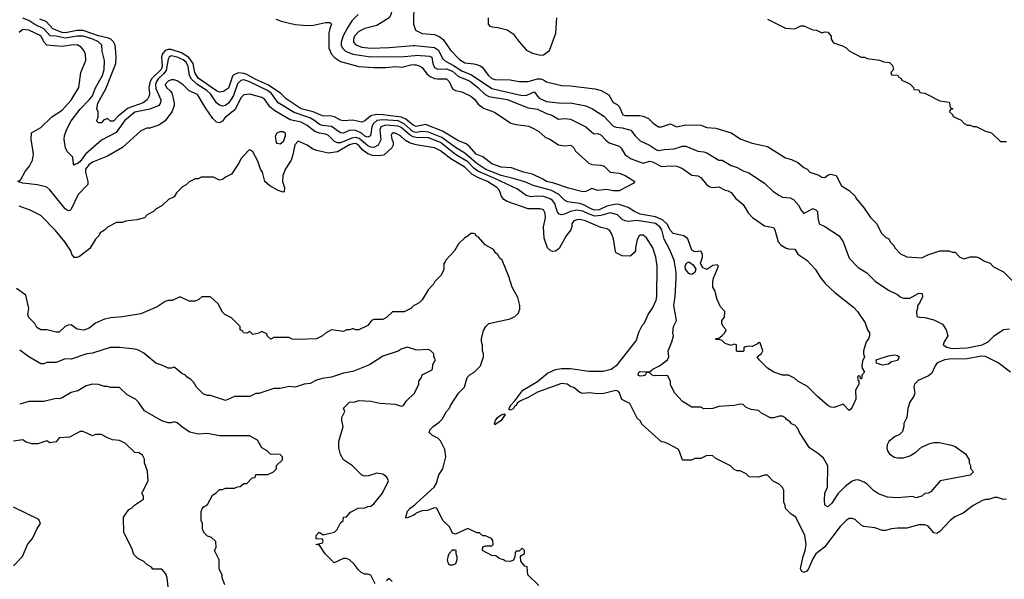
# Model space of a CAD drawing. Header units: inches. Extents: x 2348352 to 2479776, y 460422 to 613655.
# Tile 333 of 590: x 2417390 to 2423895, y 522380 to 526079. Entities that reach past the tile are written whole.
import ezdxf

# ---------------------------------------------------------------- set-up
doc = ezdxf.new("R2010")
doc.units = ezdxf.units.IN
doc.header["$MEASUREMENT"] = 0
doc.layers.add('C4512', color=7, linetype='Continuous')
doc.layers.add('C4522', color=7, linetype='Continuous')

msp = doc.modelspace()

# ---------------------------------------------------------------- linework, layer by layer
at = {"layer": 'C4512', "color": 4}
for points, elevation in [([(2420000, 526314.3), (2419950, 526306), (2419910, 526294), (2419890, 526280.9), (2419865.5, 526250), (2419851.1, 526211.1), (2419850.6, 526149.4), (2419842.8, 526110), (2419831.3, 526090), (2419750, 526039.3), (2419670, 526019.5), (2419630, 525999.5), (2419601.6, 525970), (2419594.4, 525950), (2419595.5, 525930), (2419610, 525913.4), (2419650, 525898), (2419710, 525890.3), (2419830, 525894.3), (2419990, 525908.5), (2420000, 525907.5)], 72), ([(2420000, 526139.2), (2419994.8, 526130), (2419990.7, 526110), (2419990.8, 526050), (2420000, 526023.5)], 76), ([(2420000, 525335.7), (2419990, 525338.2), (2419930, 525390.7), (2419890, 525409.8), (2419790, 525417.3), (2419748.6, 525411.4), (2419724.6, 525390), (2419716.9, 525370), (2419708.4, 525311.6), (2419690, 525302.4), (2419670, 525309.7), (2419648.3, 525328.3), (2419610, 525346.9), (2419572.1, 525347.9), (2419530, 525329.6), (2419510, 525332), (2419450, 525373.3), (2419390, 525378.3), (2419370, 525385.1), (2419340.7, 525410), (2419306.6, 525430), (2419204.2, 525464.2), (2419097.6, 525530), (2419054.3, 525590), (2419027.6, 525610), (2418903.7, 525670), (2418870, 525682), (2418850, 525676.9), (2418830, 525654.5), (2418803.4, 525576.6), (2418771, 525529), (2418750, 525511.5), (2418730, 525506.3), (2418710, 525513), (2418689.8, 525529.8), (2418650, 525588), (2418627.1, 525610), (2418567.4, 525647.4), (2418525.4, 525685.4), (2418510.8, 525710), (2418502.4, 525770), (2418490, 525796.9), (2418470, 525813.8), (2418430, 525831.7), (2418390, 525839.7), (2418377.1, 525830), (2418370, 525817.2), (2418357.2, 525742.8), (2418340.1, 525719.9), (2418308.1, 525690), (2418293.8, 525670), (2418287.7, 525650), (2418290, 525624), (2418323.2, 525550), (2418319.6, 525530), (2418308.2, 525511.8), (2418250, 525486.4), (2418150, 525468.3), (2418082.6, 525410), (2418026.4, 525333.6), (2417930, 525283.5), (2417825.5, 525190), (2417790, 525140.7), (2417770, 525125.1), (2417755.3, 525124.7), (2417750, 525118), (2417744.7, 525124.7), (2417741.2, 525170), (2417706.3, 525206.3), (2417693.2, 525230), (2417684, 525290), (2417685.2, 525310), (2417699, 525350), (2417729.5, 525410), (2417790, 525487.7), (2417850, 525548), (2417870, 525576.3), (2417891, 525629), (2417936.2, 525710), (2417947, 525750), (2417949.5, 525809.5), (2417934.5, 525870), (2417932, 525910), (2417911.5, 525931.5), (2417872.3, 525950), (2417810, 525969.8), (2417770, 525969.8), (2417690, 525957.1), (2417630, 525969.8), (2417592.1, 525972.1), (2417550, 526017.7), (2417490, 526046), (2417450, 526074), (2417410, 526088.3)], 68), ([(2420000, 525377.3), (2419990, 525381.3), (2419940.7, 525420.7), (2419913.4, 525433.4), (2419790, 525450.8), (2419748.2, 525451.8), (2419710, 525443.5), (2419670, 525409.4), (2419650, 525402), (2419590, 525413.6), (2419530, 525409.6), (2419510, 525414), (2419470, 525436.3), (2419450, 525441.3), (2419390, 525443), (2419329.8, 525469.8), (2419249.1, 525489.1), (2419150, 525556.3), (2419112, 525592), (2419030, 525648.9), (2418950, 525682.3), (2418890, 525717.3), (2418870, 525723.7), (2418833.6, 525726.4), (2418804.8, 525715.2), (2418795.6, 525704.4), (2418770, 525626), (2418736.7, 525603.3), (2418710, 525599.5), (2418690, 525607.8), (2418570, 525691.8), (2418546, 525730), (2418536.8, 525790), (2418508.1, 525828.1), (2418458.7, 525858.7), (2418390, 525882.3), (2418370, 525881.6), (2418350, 525874), (2418330.2, 525850), (2418326, 525830), (2418330.2, 525770), (2418325.2, 525750), (2418264, 525690), (2418251.2, 525670), (2418242.7, 525630), (2418248, 525590), (2418245.2, 525574.8), (2418231.3, 525550), (2418204.7, 525530), (2418106.6, 525493.4), (2418039.9, 525440.1), (2418010, 525409), (2417990, 525408), (2417970, 525426), (2417944.7, 525415.3), (2417930, 525398), (2417910, 525398), (2417898, 525410), (2417908, 525432), (2417908.7, 525470), (2417899.3, 525490), (2417906.6, 525526.6), (2417958.2, 525621.8), (2418024.4, 525790), (2418028.2, 525830), (2418023.6, 525890), (2418020.7, 525910), (2418010, 525932), (2417992, 525950), (2417976.9, 525956.9), (2417910, 525971.4), (2417810, 526006.2), (2417770, 526007.1), (2417691.8, 525991.8), (2417670, 525994.8), (2417610, 526018.9), (2417565.6, 526065.6), (2417523, 526083)], 64), ([(2419082.5, 526082.5), (2419126.4, 526066.4), (2419210, 526047.4), (2419290, 526040.3), (2419330, 526041.6), (2419410, 526059.3), (2419439.1, 526059.1), (2419451, 526050), (2419439.1, 526020.9), (2419433.4, 525990), (2419432.7, 525890), (2419450.5, 525850), (2419470, 525828.2), (2419510, 525801.6), (2419630, 525770.3), (2419730, 525763.6), (2419810, 525761.7), (2419870, 525768.5), (2419914.9, 525765.1), (2419982, 525782), (2420000, 525781.1)], 64), ([(2419626.2, 526113.8), (2419584, 526070), (2419555.1, 526024.9), (2419527.4, 525972.6), (2419514.4, 525930), (2419514.9, 525910), (2419521.6, 525890), (2419542.8, 525870), (2419590.3, 525850.3), (2419710, 525833.4), (2419930, 525835.3), (2420000, 525842.9)], 68), ([(2420000, 525302.7), (2419990, 525305), (2419970, 525314.6), (2419910, 525365.1), (2419890, 525375.8), (2419810, 525382.4), (2419774.9, 525370), (2419768.9, 525350), (2419775.4, 525284.6), (2419758.4, 525250), (2419730, 525234.3), (2419710, 525235.4), (2419690, 525244.7), (2419633.4, 525293.4), (2419610, 525300.7), (2419583.7, 525296.3), (2419510, 525265.6), (2419490, 525264.7), (2419470, 525273.6), (2419430, 525313.3), (2419410, 525322.4), (2419370, 525327.8), (2419339.4, 525339.4), (2419290, 525378.7), (2419250, 525402.4), (2419176.6, 525416.6), (2419075.6, 525475.6), (2419041.7, 525501.7), (2419010, 525552.3), (2418990, 525563.7), (2418910, 525586), (2418870, 525582.7), (2418850, 525561.2), (2418814.2, 525485.8), (2418744.7, 525430), (2418730, 525408), (2418710, 525398), (2418690, 525402), (2418666.3, 525426.3), (2418616.5, 525496.5), (2418564.7, 525584.7), (2418509.3, 525609.3), (2418470, 525648.7), (2418430, 525675.3), (2418410, 525682), (2418390, 525682), (2418370, 525673.2), (2418351.3, 525650), (2418361, 525630), (2418387.3, 525607.3), (2418394.4, 525594.4), (2418410.8, 525530), (2418411, 525510), (2418396, 525470), (2418351.3, 525410), (2418310, 525382), (2418250, 525362), (2418230, 525362), (2418190, 525344), (2418070, 525234), (2417970, 525177.2), (2417870, 525136), (2417850, 525121.2), (2417824.9, 525090), (2417824.9, 525070), (2417840.7, 525010), (2417841, 524990), (2417776, 524924), (2417730, 524826), (2417722, 524818), (2417710, 524815.3), (2417690, 524829), (2417590, 524953.2), (2417570, 524972.3), (2417506.8, 524986.8), (2417410, 524999), (2417378, 525010), (2417397.2, 525022.8), (2417425.2, 525074.8), (2417455.3, 525110), (2417474, 525150), (2417482, 525190), (2417465.2, 525290), (2417469, 525330), (2417530, 525366), (2417603.2, 525436.8), (2417670, 525481), (2417730, 525546), (2417781.2, 525630), (2417794, 525730), (2417826, 525810), (2417823.7, 525850), (2417814.5, 525874.5), (2417796.6, 525896.6), (2417770, 525911.6), (2417730, 525911.3), (2417670, 525902.4), (2417570, 525909.5), (2417550.9, 525930.9), (2417530, 525971.5), (2417450, 526009.5), (2417410, 526014.5), (2417386.9, 525993.1)], 72), ([(2420000, 525254.5), (2419965.6, 525265.6), (2419939.3, 525279.3), (2419905.2, 525310), (2419870, 525329.3), (2419850, 525328.7), (2419844.1, 525315.9), (2419848.7, 525288.7), (2419857.3, 525270), (2419857.3, 525250), (2419848.2, 525231.8), (2419795.8, 525184.2), (2419761.3, 525178.7), (2419720.6, 525180.6), (2419690, 525191.1), (2419656.5, 525216.5), (2419630, 525247.6), (2419610, 525259.7), (2419590, 525259.1), (2419570, 525250.9), (2419490, 525204.5), (2419430, 525197.2), (2419350, 525213.2), (2419324.1, 525224.1), (2419290, 525249), (2419230, 525275.3), (2419208.1, 525251.9), (2419195.2, 525184.8), (2419183, 525150), (2419146.6, 525093.4), (2419128, 525050), (2419126.8, 525010), (2419138.8, 524970), (2419138, 524942), (2419130, 524938), (2419098, 524950), (2419041.5, 524981.5), (2419009.4, 525009.4), (2418994, 525070), (2418982, 525090), (2418963.1, 525143.1), (2418930, 525206), (2418910, 525218), (2418903.6, 525216.4), (2418850, 525158), (2418838, 525130), (2418790, 525058), (2418750, 525038), (2418730, 525022), (2418710, 525018), (2418670, 525038), (2418590, 525038), (2418570, 525028), (2418550, 525028), (2418510, 525008), (2418490, 524988), (2418465.4, 524974.6), (2418425.4, 524934.6), (2418410, 524908), (2418374, 524890), (2418330, 524848), (2418291.6, 524828.4), (2418274, 524810), (2418231.6, 524788.4), (2418214, 524770), (2418163.6, 524756.4), (2418090, 524748), (2418070, 524738), (2418030, 524738), (2417970, 524708), (2417950, 524688), (2417922, 524670), (2417912, 524650), (2417891.1, 524628.9), (2417854.4, 524565.6), (2417785.4, 524514.6), (2417770, 524508), (2417750, 524508), (2417735.3, 524530), (2417728.7, 524550), (2417688.7, 524610), (2417626.3, 524686.3), (2417530, 524784), (2417460.2, 524820.2), (2417385.6, 524845.6)], 76), ([(2420000, 524193), (2419994, 524190), (2419974, 524170), (2419930, 524148), (2419852.7, 524147.3), (2419814, 524110), (2419790, 524098), (2419730, 524098), (2419714, 524090), (2419690, 524058), (2419630, 524028.7), (2419608.9, 524028.9), (2419590, 524038), (2419571.1, 524028.9), (2419550, 524028), (2419530, 524018), (2419450, 524028), (2419410, 524008), (2419390.9, 523989.1), (2419350, 523968.7), (2419230, 523966), (2419190, 523968), (2419170, 523978), (2419070, 523978), (2419050, 523968), (2419027.3, 523987.3), (2419022, 524002), (2418990, 524018), (2418970, 524006), (2418930, 523998), (2418910, 524018), (2418890, 524006), (2418868.4, 524008.4), (2418862, 524022), (2418846, 524030), (2418846, 524050), (2418788.4, 524108.4), (2418746, 524130), (2418730, 524146), (2418700.4, 524200.4), (2418650, 524246), (2418630, 524248), (2418592.7, 524247.3), (2418574, 524230), (2418550, 524218), (2418510, 524218), (2418450, 524246), (2418396.9, 524223.1), (2418370, 524222), (2418350, 524215.3), (2418298, 524182), (2418190, 524135.3), (2418070, 524114), (2417991.1, 524108.9), (2417950, 524099), (2417890, 524074), (2417850, 524039), (2417814, 524026), (2417770, 524032.7), (2417730, 524061.2), (2417710, 524059.3), (2417691.3, 524050), (2417650, 524014), (2417630, 524014), (2417570, 524029.2), (2417529, 524029), (2417504, 524044), (2417489, 524070), (2417449.5, 524109.5), (2417442.7, 524130), (2417449.3, 524170), (2417430, 524258), (2417370, 524302)], 84), ([(2420000, 523898.7), (2419950, 523915.3), (2419910, 523902), (2419890, 523888.7), (2419790, 523854), (2419702, 523798), (2419590, 523754), (2419530, 523742), (2419450, 523715.3), (2419387.3, 523707.3), (2419350, 523695.3), (2419310, 523675.3), (2419270, 523669), (2419210.9, 523649.1), (2419170, 523654), (2419110, 523642), (2419070, 523642), (2418970, 523608), (2418950, 523608), (2418910, 523588.7), (2418810, 523588), (2418750, 523562), (2418650, 523595.3), (2418630, 523595.3), (2418604.7, 523604.7), (2418558, 523650), (2418540.4, 523680.4), (2418520.4, 523700.4), (2418496.4, 523716.4), (2418486, 523730), (2418460.2, 523740.2), (2418418, 523778), (2418410, 523782), (2418390, 523775.3), (2418370, 523775.3), (2418330, 523795.3), (2418290, 523808.7), (2418210, 523874), (2418175.1, 523895.1), (2418150, 523901.2), (2418050, 523912.7), (2417987.5, 523912.5), (2417870, 523875.3), (2417834, 523870), (2417730, 523835.3), (2417690, 523837.2), (2417630, 523813.2), (2417570, 523814), (2417550, 523805.2), (2417530, 523805.2), (2417449.5, 523849.5), (2417390, 523895.1)], 88), ([(2418744.7, 522344.7), (2418728, 522390), (2418727.3, 522407.3), (2418708, 522450), (2418708, 522510), (2418678, 522570), (2418688, 522590), (2418686, 522630), (2418656.4, 522656.4), (2418630, 522666), (2418610, 522686), (2418598, 522710), (2418598, 522750), (2418588, 522770), (2418588.4, 522828.4), (2418594.6, 522845.4), (2418602, 522858), (2418630, 522874), (2418663.1, 522936.9), (2418686, 522950), (2418710, 522974), (2418730, 522974), (2418750, 522982), (2418810, 522982), (2418830, 522992), (2418847.3, 522992.7), (2418870, 523014), (2418890, 523014), (2418926, 523050), (2418946, 523054), (2418950, 523072), (2419030, 523074), (2419066, 523090), (2419086, 523110), (2419087.3, 523132.7), (2419126, 523170), (2419126, 523190), (2419110, 523206), (2419047.3, 523207.3), (2419026, 523230), (2418988.9, 523248.9), (2418960.4, 523300.4), (2418908.4, 523328.4), (2418711.1, 523328.9), (2418630, 523344), (2418570, 523339), (2418513.6, 523353.6), (2418470, 523382), (2418430, 523415.3), (2418410, 523422), (2418390, 523415.3), (2418370, 523415.3), (2418330, 523428.7), (2418214.6, 523494.6), (2418175.3, 523550), (2418155.3, 523570), (2418100.2, 523600.2), (2418050, 523648), (2417990, 523648.7), (2417970, 523655.3), (2417950, 523655.3), (2417910, 523668.7), (2417870, 523669), (2417830, 523659), (2417774.4, 523625.6), (2417730, 523614), (2417670, 523579), (2417650, 523574), (2417630, 523575.3), (2417550, 523555.3), (2417450, 523555.3), (2417390, 523538)], 92), ([(2419738, 522350), (2419710, 522408), (2419690, 522415.3), (2419670, 522415.3), (2419646.3, 522426.3), (2419625.6, 522445.6), (2419600.2, 522480.2), (2419568.9, 522508.9), (2419550, 522518), (2419530, 522518), (2419468.4, 522488.4), (2419408.9, 522548.9), (2419370, 522606), (2419346, 522610), (2419390, 522622), (2419395.3, 522630), (2419390, 522646), (2419348, 522648), (2419348, 522670), (2419366, 522690), (2419374, 522690), (2419394, 522674), (2419470, 522692), (2419488, 522710), (2419510, 522754), (2419526, 522770), (2419530, 522792), (2419550, 522794), (2419576.4, 522823.6), (2419626, 522850), (2419670, 522852), (2419690, 522862), (2419710, 522864.7), (2419730, 522878), (2419788, 522950), (2419826, 523030), (2419814.6, 523054.6), (2419790, 523075.3), (2419750, 523082), (2419695.3, 523064.7), (2419670, 523062), (2419650, 523068.7), (2419588, 523130), (2419529.1, 523169.1), (2419510, 523206), (2419499, 523250), (2419499, 523290), (2419528, 523390), (2419518, 523430), (2419518, 523450), (2419538, 523490), (2419528.4, 523511.6), (2419568.4, 523551.6), (2419607.3, 523552.7), (2419630, 523562), (2419710, 523558), (2419770, 523544.7), (2419870, 523538), (2419910, 523524.7), (2419926, 523530), (2419943.1, 523556.9), (2419998, 523610), (2420000, 523614)], 88), ([(2418374, 522310), (2418364, 522390), (2418356.5, 522416.5), (2418330, 522448), (2418270, 522448), (2418260.4, 522460.4), (2418230, 522478), (2418210, 522498), (2418170, 522518), (2418144.7, 522544.7), (2418130, 522586), (2418078, 522690), (2418075.3, 522790), (2418110, 522842), (2418128.9, 522851.1), (2418149.1, 522870.9), (2418208, 522910), (2418208, 522930), (2418198, 522950), (2418238, 523030), (2418234.6, 523094.6), (2418215.3, 523150), (2418214.6, 523174.6), (2418200.4, 523200.4), (2418176.4, 523216.4), (2418150, 523218), (2418090, 523278), (2418050, 523298), (2418003.1, 523303.1), (2417970, 523315.3), (2417930, 523338), (2417890, 523338), (2417870, 523328), (2417810, 523358), (2417790, 523358), (2417719.6, 523320.4), (2417650, 523315.3), (2417630, 523289), (2417590, 523282), (2417570, 523295.3), (2417510, 523275.3), (2417470, 523275.3), (2417429.3, 523289.3), (2417410, 523302), (2417350, 523294)], 96), ([(2420000, 522809.4), (2419990, 522800.9), (2419944.7, 522784.7), (2419942, 522790), (2419952.7, 522830), (2419969.7, 522850.3), (2420000, 522873.1)], 84), ([(2417348.7, 522470), (2417408, 522530), (2417442, 522610), (2417475.3, 522650), (2417504.7, 522715.3), (2417528, 522750), (2417516.5, 522776.5), (2417350, 522858)], 104), ([(2419850, 522366), (2419830, 522386), (2419814, 522370)], 88)]:
    msp.add_lwpolyline(points, dxfattribs=dict(at, elevation=elevation))
at = {"layer": 'C4512', "color": 4, "elevation": 72}
msp.add_lwpolyline([(2419110, 525255.1), (2419090, 525261.2), (2419086.9, 525266.9), (2419080.7, 525310), (2419090, 525331), (2419110, 525340.7), (2419130, 525340.7), (2419142.8, 525330), (2419144.4, 525310), (2419130, 525272.3)], close=True, dxfattribs=at)
at = {"layer": 'C4522', "color": 4}
for points, elevation in [([(2420486, 526090), (2420484.7, 526050), (2420496.9, 526036.9), (2420511, 526031), (2420550, 526026), (2420610.6, 526010.6), (2420623.5, 526003.5), (2420650, 525984.7), (2420690, 525931.3), (2420738, 525878), (2420778, 525858), (2420830, 525844), (2420850, 525847.3), (2420890, 525874.8), (2420931.5, 525990), (2420939, 526090)], 84), ([(2422330, 526082), (2422450, 526022), (2422510, 526018), (2422550, 526038), (2422570, 526038), (2422630, 526012), (2422654, 526010), (2422690, 525992), (2422710, 525998), (2422730, 525996), (2422751.3, 525970), (2422752, 525950), (2422766.4, 525926.4), (2422825.4, 525905.4), (2422850, 525892), (2422870, 525872), (2422950, 525832), (2422971.1, 525831.1), (2422990, 525822), (2423070, 525812), (2423099.6, 525799.6), (2423135.9, 525795.9), (2423155.3, 525775.3), (2423162, 525750), (2423144.7, 525730), (2423150, 525714), (2423191.6, 525711.6), (2423198, 525698), (2423214, 525690), (2423218, 525678), (2423270, 525654), (2423294, 525630), (2423298, 525618), (2423330, 525614), (2423338, 525598), (2423370, 525594), (2423470, 525542), (2423530, 525534), (2423534, 525530), (2423538, 525498), (2423554, 525490), (2423538, 525482), (2423534, 525470), (2423552.7, 525452.7), (2423558, 525438), (2423610, 525414), (2423630, 525392), (2423650, 525382), (2423670, 525382), (2423690, 525372), (2423710, 525372), (2423770, 525342), (2423810, 525332), (2423870, 525274), (2423910, 525274)], 84), ([(2420000, 526023.5), (2420004.7, 526010), (2420048.1, 525988.1), (2420130, 525980.5), (2420165.8, 525965.8), (2420188, 525948), (2420236.7, 525876.7), (2420294.6, 525814.6), (2420330, 525794), (2420390, 525786.8), (2420430, 525776), (2420444.5, 525764.5), (2420486.8, 525710), (2420510, 525690.8), (2420530, 525684), (2420630, 525680.7), (2420690.5, 525670.5), (2420750, 525670.4), (2420810, 525687), (2420830, 525686.7), (2420850, 525681.6), (2420870, 525667.7), (2420970, 525642.8), (2421030, 525641), (2421190, 525621), (2421230.6, 525610.6), (2421282.8, 525582.8), (2421310.9, 525530.9), (2421337.3, 525517.3), (2421350, 525504.7), (2421374, 525450), (2421390, 525446), (2421486.4, 525446.4), (2421510, 525441), (2421545.4, 525425.4), (2421575.3, 525395.3), (2421610, 525371.3), (2421630, 525371.3), (2421690, 525391.3), (2421730, 525371), (2421790, 525382.8), (2421890, 525381), (2421930, 525366), (2421990, 525361), (2422090.7, 525330.7), (2422154, 525290), (2422230, 525262), (2422330, 525240.7), (2422450, 525164.7), (2422490, 525154.8), (2422530, 525134.8), (2422570, 525101), (2422592, 525090), (2422611.1, 525071.1), (2422670, 525051.3), (2422690, 525038), (2422710, 525036), (2422729.5, 525050.5), (2422750, 525058), (2422784.7, 525050), (2422819.6, 524979.6), (2422870.9, 524950.9), (2422910, 524912), (2422916.9, 524896.9), (2422970, 524832), (2423010, 524772), (2423052, 524730), (2423082, 524670), (2423110, 524642), (2423132, 524630), (2423142, 524610), (2423165.4, 524585.4), (2423172, 524570), (2423210, 524532), (2423250, 524512), (2423350, 524504.7), (2423390, 524524.7), (2423470, 524551.3), (2423531.1, 524551.1), (2423550, 524542), (2423570, 524542), (2423602, 524510), (2423630, 524498), (2423670, 524511.3), (2423708.9, 524511.1), (2423730, 524504.7), (2423763.5, 524483.5), (2423802, 524470), (2423824.5, 524444.5), (2423890, 524411.3), (2424050, 524251.3)], 76), ([(2420000, 525907.5), (2420130, 525894.3), (2420156.4, 525876.4), (2420182.6, 525822.6), (2420203.5, 525803.5), (2420256.5, 525776.5), (2420310, 525740.7), (2420374.7, 525714.7), (2420510, 525622.8), (2420710, 525578), (2420740.1, 525579.9), (2420790, 525601), (2420820.9, 525560.9), (2420870, 525538), (2420970, 525527), (2421028.2, 525528.2), (2421130, 525508.4), (2421174.8, 525490), (2421250, 525442), (2421310, 525375.5), (2421330, 525367.7), (2421370, 525363.8), (2421428.3, 525348.3), (2421456, 525310), (2421490, 525278.8), (2421550, 525250.5), (2421597.5, 525217.5), (2421610, 525213.4), (2421650, 525221.6), (2421714.8, 525225.2), (2421770, 525242.8), (2421790, 525242.8), (2421870, 525210.7), (2421910, 525206), (2421930, 525198.8), (2422010, 525151.3), (2422030.7, 525150.7), (2422090, 525114.8), (2422130, 525101), (2422170, 525078.8), (2422207.3, 525067.3), (2422310, 524998), (2422365.8, 524945.8), (2422410, 524916), (2422430, 524906.8), (2422481, 524901), (2422502, 524890), (2422538, 524850), (2422550, 524822), (2422570, 524798), (2422629.6, 524830.4), (2422650, 524822.8), (2422660.7, 524810), (2422662.8, 524770), (2422672, 524730), (2422710, 524711.3), (2422804.7, 524650), (2422831.3, 524610), (2422870, 524502), (2422930, 524442), (2422986.4, 524406.4), (2423042, 524350), (2423130, 524291.3), (2423190, 524262), (2423206, 524246), (2423230, 524238), (2423270, 524238), (2423330, 524270.7), (2423352, 524270), (2423353.7, 524246.3), (2423334.4, 524205.6), (2423322, 524190), (2423322, 524170), (2423314, 524150), (2423318, 524118), (2423332.7, 524112.7), (2423370, 524111.3), (2423430, 524096), (2423486.4, 524066.4), (2423511.3, 524030), (2423522, 523990), (2423498, 523950), (2423492, 523930), (2423514.4, 523914.4), (2423550, 523906), (2423650, 523910.4), (2423748.7, 523930), (2423788.7, 523950), (2423828, 523990), (2423890, 524031), (2423930, 524036)], 72), ([(2420000, 525842.9), (2420010, 525844), (2420098.5, 525838.6), (2420112.4, 525830), (2420119.5, 525790), (2420130, 525763), (2420150, 525752.4), (2420210, 525753.8), (2420250, 525738.5), (2420290, 525703.1), (2420350, 525679.5), (2420370, 525667), (2420417.6, 525630), (2420464.5, 525584.5), (2420490, 525570.4), (2420610, 525551.7), (2420750, 525495.5), (2420810, 525486.7), (2420870, 525458), (2420906.6, 525446.6), (2420950, 525420.5), (2420990, 525425.5), (2421030, 525420.7), (2421130.5, 525370.5), (2421183.6, 525323.6), (2421210, 525326), (2421230, 525318), (2421261.4, 525281.4), (2421284.7, 525264.7), (2421350, 525242.8), (2421362.8, 525230), (2421390, 525186), (2421430, 525158.8), (2421510, 525131), (2421550, 525142.8), (2421570, 525139.1), (2421630, 525107.7), (2421690, 525113), (2421730.6, 525110.6), (2421770, 525094.8), (2421830, 525050.8), (2421870, 525046), (2421890, 525036), (2421926.8, 524990), (2421950, 524974.8), (2421970, 524970.7), (2422010, 524974.8), (2422050, 524951), (2422070, 524946.8), (2422090, 524936), (2422118.8, 524898.8), (2422170, 524858), (2422202, 524802), (2422230.4, 524770.4), (2422310, 524717.3), (2422370, 524704.7), (2422378.8, 524690), (2422401, 524610), (2422418, 524590), (2422450, 524571), (2422470, 524564.7), (2422510, 524562), (2422531.3, 524530), (2422591.3, 524490), (2422647.1, 524427.1), (2422678, 524378), (2422713.7, 524333.7), (2422775.9, 524275.9), (2422898, 524178), (2422924.7, 524150), (2422975.3, 524075.3), (2422991.3, 524030), (2423004.7, 524010), (2423004.7, 523990), (2422998, 523970), (2422982, 523950), (2422964.7, 523890), (2422964.7, 523870), (2422971.3, 523850), (2422958, 523822), (2422954, 523790), (2422955.3, 523775.3), (2422971.1, 523748.9), (2422954, 523730), (2422954, 523710), (2422950, 523706), (2422946, 523706), (2422942, 523722), (2422930, 523726), (2422924.7, 523710), (2422930, 523694), (2422934, 523694), (2422934, 523670), (2422911, 523630), (2422914, 523570), (2422890, 523518), (2422878, 523502), (2422870, 523495.3), (2422830, 523538), (2422770, 523515.3), (2422750, 523518), (2422730, 523528), (2422658, 523590), (2422594.6, 523654.6), (2422530, 523688.7), (2422508.9, 523708.9), (2422470, 523728.7), (2422430, 523729), (2422371.6, 523748.4), (2422330, 523775.3), (2422275.3, 523830), (2422262, 523850), (2422290, 523872), (2422299, 523890), (2422282, 523942), (2422270, 523946), (2422263.6, 523936.4), (2422230, 523919), (2422210, 523922), (2422183.6, 523916.4), (2422174, 523910), (2422174, 523890), (2422170, 523886), (2422130, 523886), (2422126, 523890), (2422126, 523930), (2422110, 523935.3), (2422090, 523926), (2422050, 523939), (2422030, 523958), (2422010, 523966), (2421990, 523966), (2421988.7, 523971.3), (2422007.3, 523972.7), (2422030, 523992), (2422048, 524010), (2422058, 524030), (2422038, 524050), (2422028, 524070), (2422028, 524090), (2422047.3, 524112.7), (2422048, 524150), (2422020.4, 524180.4), (2421998, 524230), (2421982, 524290), (2421968.7, 524310), (2421968.9, 524348.9), (2421974, 524370), (2422006, 524450), (2421998, 524458), (2421970, 524454), (2421930, 524428.7), (2421900.9, 524440.9), (2421888.7, 524470), (2421901.2, 524510), (2421901.2, 524530), (2421890, 524548.7), (2421850, 524545.2), (2421830, 524555.3), (2421804, 524630), (2421778, 524650), (2421706.3, 524666.3), (2421690, 524685.2), (2421668, 524727.9), (2421636.8, 524756.8), (2421590, 524776.8), (2421490, 524793.3), (2421451.8, 524810), (2421410, 524836.4), (2421350, 524858), (2421330, 524859.7), (2421270, 524846.2), (2421217.8, 524822.2), (2421190, 524820.3), (2421170, 524825.8), (2421115.7, 524855.7), (2421090, 524864.8), (2421010, 524874.7), (2420990, 524887), (2420950, 524925.4), (2420903.7, 524950), (2420782.6, 524982.6), (2420726.9, 525006.9), (2420650, 525029.7), (2420570, 525048.9), (2420468.6, 525088.6), (2420410, 525128.5), (2420330, 525196), (2420270, 525233.1), (2420179.2, 525299.2), (2420090, 525335.7), (2420050, 525338.9), (2420010, 525333.2), (2420000, 525335.7)], 68), ([(2420000, 525781.1), (2420010, 525780.7), (2420030, 525774), (2420050, 525762.8), (2420080.2, 525720.2), (2420102.8, 525702.8), (2420130, 525690.3), (2420150, 525686.7), (2420210, 525686.8), (2420226.8, 525670), (2420250, 525621), (2420270, 525610.8), (2420310, 525602), (2420370, 525573.4), (2420394.4, 525554.4), (2420419.3, 525519.3), (2420454.4, 525494.4), (2420527.3, 525467.3), (2420635.3, 525395.3), (2420670, 525386), (2420754, 525374), (2420790, 525358), (2420819.8, 525339.8), (2420862, 525302), (2420892, 525290), (2420950, 525252), (2420990, 525244.7), (2421032, 525250), (2421050, 525232), (2421062, 525210), (2421151.1, 525131.1), (2421170, 525122), (2421230, 525118), (2421252, 525110), (2421291.1, 525071.1), (2421350, 525064), (2421391, 525050), (2421454, 525010), (2421443.6, 524996.4), (2421350, 524948.7), (2421310, 524948.7), (2421270, 524957.2), (2421209.5, 524949.5), (2421170, 524962), (2421130, 524944), (2421110, 524941.2), (2421014.8, 524965.2), (2420918, 524998), (2420870, 525008.3), (2420845.3, 525025.3), (2420777.6, 525057.6), (2420718, 525070), (2420638.9, 525098.9), (2420570, 525103.7), (2420510, 525127), (2420450, 525172.7), (2420406.6, 525190), (2420361, 525241), (2420338.8, 525258.8), (2420290, 525278.4), (2420182.9, 525342.9), (2420070, 525385.1), (2420010, 525373.3), (2420000, 525377.3)], 64), ([(2423935.3, 523750), (2423854, 523810), (2423770, 523852.8), (2423744.8, 523855.2), (2423650, 523836.9), (2423530, 523836.2), (2423502, 523830), (2423452, 523810), (2423438, 523790), (2423416.9, 523743.1), (2423394.4, 523725.6), (2423325.2, 523694.8), (2423301, 523670), (2423298, 523650), (2423304.7, 523610), (2423298, 523590), (2423271.3, 523550), (2423258, 523510), (2423252, 523450), (2423232, 523410), (2423232, 523390), (2423222, 523358), (2423203.6, 523336.4), (2423170, 523322), (2423131.3, 523290), (2423121, 523270), (2423118.8, 523250), (2423122.8, 523230), (2423136, 523210), (2423168.1, 523188.1), (2423190, 523182), (2423230, 523182), (2423270, 523196.3), (2423310, 523220.7), (2423347, 523253), (2423402.5, 523277.5), (2423430, 523284.9), (2423464.5, 523284.5), (2423547.1, 523267.1), (2423570, 523258), (2423638, 523210), (2423662, 523170), (2423662, 523150), (2423671.6, 523131.6), (2423672.7, 523112.7), (2423692, 523090), (2423670, 523069.3), (2423472, 523030), (2423410, 522958), (2423391.1, 522948.9), (2423370, 522948), (2423350, 522928.7), (2423310, 522918), (2423290, 522928), (2423190, 522918), (2423123.1, 522923.1), (2423064.7, 522944.7), (2423030, 522968), (2422988, 523010), (2422970, 523022), (2422930, 523038), (2422910, 523035.3), (2422890, 523028.7), (2422845.2, 522994.8), (2422795.3, 522944.7), (2422756.1, 522883.9), (2422730, 522859), (2422709.5, 522869.5), (2422706, 522906), (2422709.7, 522950.3), (2422726.6, 522990), (2422728, 523130), (2422700.4, 523180.4), (2422668, 523210), (2422608.7, 523250), (2422542, 523350), (2422530, 523378), (2422510, 523398), (2422490, 523408), (2422480.4, 523420.4), (2422456.4, 523436.4), (2422448.4, 523448.4), (2422430, 523458), (2422410, 523458), (2422370, 523448), (2422350, 523448), (2422290, 523478), (2422270, 523495.3), (2422223.1, 523503.1), (2422190, 523515.3), (2422170, 523535.3), (2422150, 523538), (2422110, 523528.7), (2422010, 523522), (2421968.4, 523508.4), (2421910, 523508), (2421890, 523518), (2421830, 523518), (2421770, 523555.3), (2421718, 523610), (2421690, 523666), (2421688.7, 523690), (2421670, 523728), (2421584.9, 523724.9), (2421568, 523730), (2421550, 523748), (2421530, 523746), (2421522, 523730), (2421510, 523726), (2421490, 523722.7), (2421475.3, 523730), (2421481.2, 523750), (2421490, 523754), (2421550, 523750.7), (2421573.2, 523770), (2421617.2, 523790), (2421668.9, 523831.1), (2421678, 523850), (2421675.3, 523890), (2421699, 523950), (2421709, 523990), (2421705.2, 524010), (2421709.4, 524050.6), (2421729, 524090), (2421712.3, 524190), (2421720.7, 524250), (2421727, 524370), (2421727, 524410), (2421713.6, 524490), (2421682.3, 524562.3), (2421647.4, 524627.4), (2421632.8, 524690), (2421619.6, 524710), (2421590, 524731), (2421470, 524752.4), (2421410, 524745.2), (2421390, 524749), (2421370, 524759), (2421339, 524790), (2421290, 524802.4), (2421230, 524783.9), (2421190, 524781.2), (2421152.8, 524792.8), (2421110, 524813.3), (2421070, 524820.4), (2421030, 524811.3), (2420990, 524793.6), (2420970, 524789.5), (2420954.2, 524794.2), (2420942, 524810), (2420924.8, 524864.7), (2420910, 524884.5), (2420895.3, 524895.3), (2420850, 524911.2), (2420810, 524913), (2420770, 524908), (2420737, 524917), (2420677.8, 524957.8), (2420529.6, 525030), (2420416.6, 525076.6), (2420390, 525097.2), (2420350, 525139.3), (2420268.5, 525188.5), (2420170, 525267.4), (2420090, 525298.7), (2420010, 525300.3), (2420000, 525302.7)], 72), ([(2423910, 522909), (2423890, 522908.7), (2423850, 522922), (2423830, 522922), (2423790, 522908.7), (2423770, 522908.7), (2423750, 522902), (2423690, 522868.7), (2423623.5, 522816.5), (2423567.5, 522792.5), (2423538, 522770), (2423470, 522695.3), (2423450, 522682), (2423430, 522688), (2423391.9, 522731.9), (2423370, 522741.2), (2423330, 522739.3), (2423250, 522717.2), (2423190, 522719), (2423150, 522714), (2423110, 522702), (2423090, 522702), (2423040.4, 522720.4), (2422966, 522730), (2422950, 522738), (2422910, 522775.3), (2422890, 522782), (2422870, 522782), (2422850, 522768.7), (2422810, 522728.7), (2422707.5, 522592.5), (2422650, 522548.7), (2422630, 522515.3), (2422601.3, 522450), (2422590, 522434.5), (2422570, 522425.2), (2422554.8, 522434.8), (2422548.2, 522451.8), (2422565.1, 522530), (2422579.5, 522570), (2422585.2, 522610), (2422578, 522670), (2422518, 522790), (2422486, 522810), (2422448.4, 522848.4), (2422447.3, 522867.3), (2422438, 522890), (2422438, 522970), (2422430, 522986), (2422408.4, 523008.4), (2422368.9, 523028.9), (2422330, 523068), (2422310, 523068), (2422270, 523055.3), (2422210, 523058), (2422190, 523078), (2422150, 523098), (2422130, 523098), (2422110, 523106), (2422086, 523130), (2421990, 523178), (2421970, 523195.3), (2421930, 523198), (2421890, 523178), (2421850, 523178), (2421828.4, 523168.4), (2421770, 523168.7), (2421750, 523226), (2421740.4, 523240.4), (2421670, 523278), (2421647.3, 523287.3), (2421630, 523288), (2421503.1, 523403.1), (2421488.4, 523428.4), (2421470, 523446), (2421422, 523542), (2421367.6, 523567.6), (2421352.9, 523612.9), (2421344, 523624), (2421328.9, 523628.9), (2421250, 523609.2), (2421210, 523605.2), (2421150, 523613.2), (2421110, 523609), (2421090, 523615.3), (2421050, 523648.7), (2421032.5, 523652.5), (2421008, 523670), (2420970, 523673.6), (2420810, 523617.2), (2420750, 523581), (2420699.3, 523560.7), (2420676.4, 523543.6), (2420670.4, 523530), (2420658.4, 523521.6), (2420650, 523507.6), (2420630, 523499), (2420623.2, 523503.2), (2420622.7, 523510), (2420633.2, 523530), (2420660.9, 523559.1), (2420713.6, 523630), (2420811.7, 523688.3), (2420877.6, 523742.4), (2420930, 523766), (2420970, 523774), (2421030, 523774), (2421150, 523756), (2421244.7, 523755.3), (2421298, 523770), (2421340.2, 523799.8), (2421463.1, 523956.9), (2421482, 524018), (2421503.2, 524056.8), (2421515.3, 524070), (2421542, 524130), (2421570, 524172), (2421595.5, 524224.5), (2421599.3, 524250), (2421600.9, 524450), (2421592.7, 524510), (2421572.7, 524570), (2421530, 524638), (2421510, 524655.3), (2421490, 524655.3), (2421482, 524650), (2421470, 524626), (2421458, 524570), (2421458, 524550), (2421450, 524538), (2421423.6, 524516.4), (2421370, 524518), (2421330, 524538), (2421325.6, 524545.6), (2421312.7, 524630), (2421301.5, 524661.5), (2421286.6, 524686.6), (2421270, 524696), (2421230, 524706), (2421128.7, 524750), (2421090, 524758.4), (2421070, 524757), (2421050, 524748.7), (2421038.8, 524730), (2421038.8, 524710), (2421031, 524690), (2421001, 524650), (2420954.4, 524565.6), (2420930, 524549.2), (2420910, 524546), (2420898, 524550), (2420877.2, 524570), (2420854.2, 524634.2), (2420851.6, 524710), (2420864.5, 524770), (2420860.9, 524800.9), (2420850, 524822), (2420829.3, 524829.3), (2420750, 524829.6), (2420610, 524878), (2420589.3, 524890), (2420573.2, 524910), (2420559.3, 524950), (2420542.7, 524970), (2420480.7, 525010), (2420415.9, 525035.9), (2420377.5, 525057.5), (2420330, 525104.2), (2420238, 525158), (2420170, 525212.6), (2420130, 525231.2), (2420010, 525251.2), (2420000, 525254.5)], 76), ([(2420000, 522873.1), (2420010, 522880.7), (2420128.7, 522990), (2420144.7, 523015.3), (2420159, 523070), (2420185.2, 523110), (2420205.2, 523190), (2420198.6, 523238.6), (2420170, 523295.3), (2420152.5, 523312.5), (2420118, 523330), (2420095.3, 523350), (2420102, 523370), (2420122, 523390), (2420162, 523418), (2420180.4, 523439.6), (2420208.7, 523490), (2420228.9, 523511.1), (2420235.3, 523530), (2420289.1, 523610.9), (2420328.7, 523650), (2420346.3, 523713.7), (2420366.3, 523733.7), (2420390, 523746), (2420434, 523790), (2420455.3, 523850), (2420455.3, 523870), (2420448.7, 523890), (2420448.4, 523928.4), (2420442, 523950), (2420442, 523970), (2420454.6, 524025.4), (2420469.1, 524050.9), (2420490, 524071.3), (2420630, 524101), (2420662, 524118), (2420683.1, 524136.9), (2420693.6, 524166.4), (2420694, 524190), (2420682, 524242), (2420644, 524310), (2420622, 524382), (2420578, 524490), (2420563.1, 524503.1), (2420550, 524526), (2420536.4, 524536.4), (2420520.4, 524560.4), (2420466, 524590), (2420420.4, 524640.4), (2420406, 524650), (2420402, 524662), (2420390, 524666), (2420370, 524666), (2420354, 524650), (2420330, 524638), (2420290, 524598), (2420262, 524550), (2420204.7, 524490), (2420202, 524478), (2420192.7, 524467.3), (2420191.6, 524428.4), (2420174, 524390), (2420131.6, 524348.4), (2420124.7, 524330), (2420087.7, 524292.3), (2420050, 524228), (2420030, 524208), (2420000, 524193)], 84), ([(2420000, 523614), (2420028, 523670), (2420028, 523690), (2420042, 523710), (2420050, 523732), (2420110, 523762), (2420118, 523770), (2420120.4, 523799.6), (2420138, 523830), (2420126, 523850), (2420126, 523870), (2420106, 523890), (2420090, 523898), (2420010, 523895.3), (2420000, 523898.7)], 88), ([(2420820.4, 522340.4), (2420748, 522410), (2420742, 522462), (2420727.3, 522467.3), (2420700.4, 522500.4), (2420698, 522530), (2420702, 522538), (2420726, 522550), (2420726, 522570), (2420710, 522586), (2420690, 522566), (2420670, 522566), (2420663.6, 522556.4), (2420662, 522530), (2420652.7, 522507.3), (2420630, 522498), (2420600.4, 522500.4), (2420586, 522510), (2420558, 522518), (2420536.4, 522536.4), (2420510, 522538), (2420448, 522570), (2420450, 522594), (2420470, 522602), (2420510, 522602), (2420518, 522610), (2420516.4, 522636.4), (2420506, 522650), (2420467.3, 522667.3), (2420450, 522668), (2420427.3, 522687.3), (2420410, 522688), (2420350, 522715.3), (2420270, 522678), (2420250, 522686), (2420230, 522726), (2420186, 522770), (2420146, 522850), (2420130, 522852), (2420084.4, 522835.6), (2420046.7, 522833.3), (2420010, 522818), (2420000, 522809.4)], 84)]:
    msp.add_lwpolyline(points, dxfattribs=dict(at, elevation=elevation))
for points, elevation in [([(2421830, 524394), (2421810, 524401.2), (2421789.6, 524430), (2421787.6, 524450), (2421795.3, 524470), (2421810, 524478.8), (2421838.5, 524458.5), (2421856, 524430), (2421850, 524408.7)], 68), ([(2423090, 523796), (2423050, 523809.3), (2423049, 523830), (2423130, 523857.3), (2423170, 523862.8), (2423190, 523858.8), (2423201, 523850), (2423190, 523826.6), (2423150, 523817.2), (2423130, 523801.2)], 68), ([(2420530, 523402), (2420526.6, 523410), (2420532.7, 523430), (2420546, 523450), (2420570, 523467.3), (2420594, 523474), (2420598, 523470), (2420570.4, 523430)], 76), ([(2420250, 522473.2), (2420230, 522474), (2420220.9, 522490), (2420217, 522510), (2420223.2, 522536.8), (2420230, 522552), (2420250, 522574), (2420270, 522574), (2420272, 522570), (2420271.3, 522550), (2420278.8, 522530), (2420279.1, 522510), (2420270, 522482)], 84)]:
    msp.add_lwpolyline(points, close=True, dxfattribs=dict(at, elevation=elevation))

doc.saveas('drawing.dxf')
